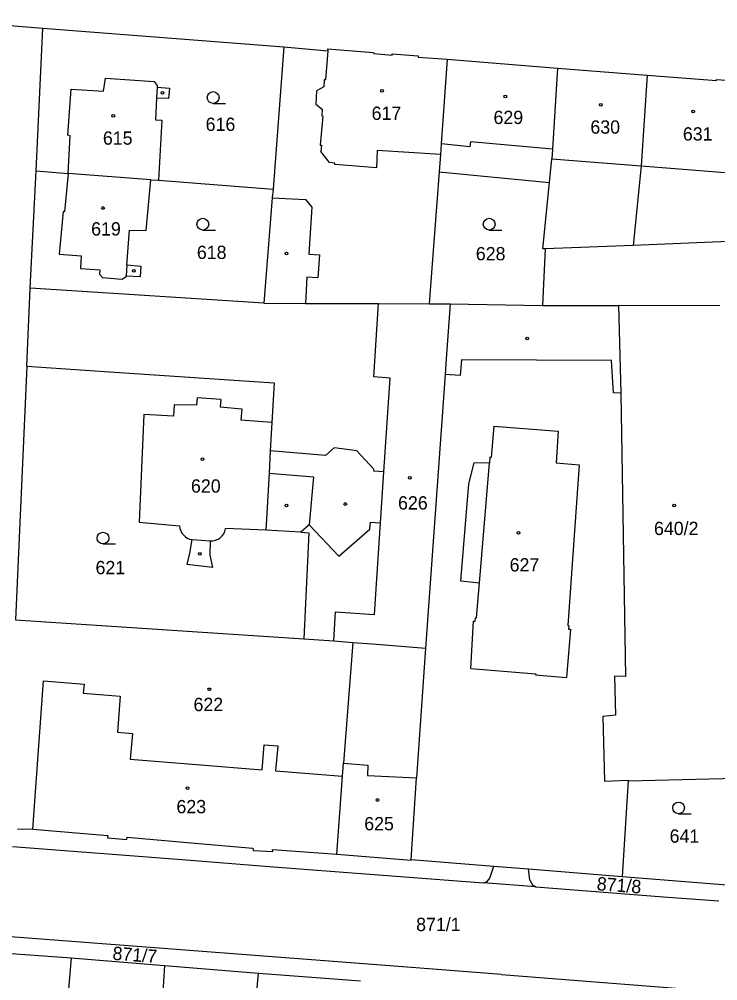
# Model space of a CAD drawing. Extents: x -755819 to -753140, y -1169796 to -1166000.
# Drawn here: x -755315.7 to -755226.4, y -1166822.8 to -1166699.9 of the extents above; entities that cross this region are included whole.
import ezdxf

# ---------------------------------------------------------------- set-up
doc = ezdxf.new("R2010")
doc.units = 0
for name, color, linetype in [('Vrstva 1', 7, 'Continuous'), ('Vrstva 18', 7, 'Continuous'), ('Vrstva 19', 7, 'Continuous'), ('Vrstva 25', 7, 'Continuous'), ('Vrstva 4', 7, 'Continuous')]:
    doc.layers.add(name, color=color, linetype=linetype)

msp = doc.modelspace()

# ---------------------------------------------------------------- linework, layer by layer
at = {"layer": 'Vrstva 1'}
for p, q in [((-755326.58, -1166699.92), (-755312.69, -1166701.08)), ((-755313.53, -1166719.32), (-755312.69, -1166701.08)), ((-755312.69, -1166701.08), (-755281.9, -1166703.44)), ((-755281.9, -1166703.44), (-755283.27, -1166721.63)), ((-755281.9, -1166703.44), (-755276.27, -1166703.96)), ((-755276.29, -1166703.71), (-755276.27, -1166703.96)), ((-755276.29, -1166703.71), (-755270.41, -1166704.17)), ((-755270.41, -1166704.17), (-755270.4, -1166704.32)), ((-755270.4, -1166704.32), (-755268.05, -1166704.5)), ((-755268.05, -1166704.5), (-755268.05, -1166704.34)), ((-755268.05, -1166704.34), (-755264.71, -1166704.6)), ((-755264.71, -1166704.6), (-755264.71, -1166704.76)), ((-755264.71, -1166704.76), (-755261, -1166705.04)), ((-755261, -1166705.04), (-755261.77, -1166715.83)), ((-755261, -1166705.04), (-755246.93, -1166706.18)), ((-755246.93, -1166706.18), (-755247.56, -1166716.54)), ((-755246.93, -1166706.18), (-755235.46, -1166707.07)), ((-755304.95, -1166709.12), (-755304.69, -1166707.44)), ((-755304.69, -1166707.44), (-755298.45, -1166707.9)), ((-755235.46, -1166707.07), (-755236.23, -1166718.65)), ((-755235.46, -1166707.07), (-755226.6, -1166707.76)), ((-755226.6, -1166707.76), (-755226.58, -1166707.63)), ((-755226.58, -1166707.63), (-755223.5, -1166707.86)), ((-755309.47, -1166714.75), (-755309.06, -1166708.85)), ((-755309.06, -1166708.85), (-755304.95, -1166709.12)), ((-755298.45, -1166707.9), (-755298.07, -1166708.39)), ((-755298.07, -1166708.39), (-755298.08, -1166708.6)), ((-755298.08, -1166708.6), (-755296.5, -1166708.74)), ((-755296.5, -1166708.74), (-755296.61, -1166710.06)), ((-755298.15, -1166709.99), (-755298.29, -1166712.77)), ((-755296.61, -1166710.06), (-755298.15, -1166709.99)), ((-755298.29, -1166712.77), (-755297.48, -1166712.81)), ((-755297.48, -1166712.81), (-755297.92, -1166720.51)), ((-755309.19, -1166714.81), (-755309.47, -1166714.75)), ((-755309.46, -1166719.63), (-755309.19, -1166714.81)), ((-755261.77, -1166715.83), (-755261.87, -1166717.23)), ((-755261.87, -1166717.23), (-755262.04, -1166719.42)), ((-755247.56, -1166716.54), (-755247.63, -1166717.78)), ((-755247.93, -1166720.8), (-755247.63, -1166717.78)), ((-755236.23, -1166718.65), (-755237.23, -1166728.83)), ((-755314.3, -1166734.32), (-755313.53, -1166719.32)), ((-755313.53, -1166719.32), (-755309.46, -1166719.63)), ((-755309.46, -1166719.63), (-755309.91, -1166724.53)), ((-755298.9, -1166720.44), (-755309.46, -1166719.63)), ((-755262.04, -1166719.42), (-755262.93, -1166731.17)), ((-755262.04, -1166719.42), (-755247.93, -1166720.8)), ((-755299.46, -1166726.93), (-755298.9, -1166720.44)), ((-755298.9, -1166720.44), (-755297.92, -1166720.51)), ((-755297.92, -1166720.51), (-755283.27, -1166721.63)), ((-755248.78, -1166729.28), (-755247.93, -1166720.8)), ((-755283.27, -1166721.63), (-755283.36, -1166722.75)), ((-755283.36, -1166722.75), (-755284.45, -1166736.23)), ((-755310.08, -1166724.52), (-755310.6, -1166729.97)), ((-755309.91, -1166724.53), (-755310.08, -1166724.52)), ((-755301.95, -1166731.35), (-755301.63, -1166726.89)), ((-755301.63, -1166726.89), (-755299.46, -1166726.93)), ((-755225.03, -1166728.35), (-755237.23, -1166728.83)), ((-755310.6, -1166729.97), (-755307.77, -1166730.17)), ((-755248.47, -1166729.27), (-755248.84, -1166736.5)), ((-755248.47, -1166729.27), (-755248.78, -1166729.28)), ((-755237.23, -1166728.83), (-755248.47, -1166729.27)), ((-755307.77, -1166730.17), (-755307.88, -1166731.8)), ((-755262.93, -1166731.17), (-755263.32, -1166736.3)), ((-755307.88, -1166731.8), (-755305.41, -1166731.94)), ((-755305.41, -1166731.94), (-755305.45, -1166732.52)), ((-755300.1, -1166731.51), (-755301.95, -1166731.35)), ((-755300.19, -1166732.82), (-755300.1, -1166731.51)), ((-755305.45, -1166732.52), (-755305.05, -1166732.93)), ((-755305.05, -1166732.93), (-755302.6, -1166733.16)), ((-755302.6, -1166733.16), (-755302.05, -1166732.83)), ((-755302.05, -1166732.83), (-755302.04, -1166732.72)), ((-755302.04, -1166732.72), (-755300.19, -1166732.82)), ((-755314.74, -1166744.26), (-755314.3, -1166734.32)), ((-755284.45, -1166736.23), (-755314.3, -1166734.32)), ((-755284.45, -1166736.23), (-755279.12, -1166736.25)), ((-755279.12, -1166736.25), (-755269.77, -1166736.28)), ((-755269.77, -1166736.28), (-755263.32, -1166736.3)), ((-755263.32, -1166736.3), (-755260.63, -1166736.31)), ((-755260.63, -1166736.31), (-755261.13, -1166743.32)), ((-755260.63, -1166736.31), (-755248.84, -1166736.5)), ((-755248.84, -1166736.5), (-755239.12, -1166736.52)), ((-755239.12, -1166736.52), (-755238.8, -1166747.71)), ((-755226.17, -1166736.54), (-755239.12, -1166736.52)), ((-755261.13, -1166743.32), (-755261.28, -1166745.34)), ((-755314.74, -1166744.26), (-755316.17, -1166776.7)), ((-755314.74, -1166744.26), (-755304.17, -1166744.98)), ((-755304.17, -1166744.98), (-755283.14, -1166746.4)), ((-755261.28, -1166745.34), (-755263.79, -1166780.31)), ((-755283.14, -1166746.4), (-755283.42, -1166751.47)), ((-755292.96, -1166748.34), (-755293.03, -1166749.24)), ((-755289.95, -1166748.55), (-755292.96, -1166748.34)), ((-755238.8, -1166747.71), (-755238.22, -1166783.93)), ((-755295.91, -1166749.22), (-755295.98, -1166750.67)), ((-755293.03, -1166749.24), (-755295.91, -1166749.22)), ((-755289.95, -1166748.55), (-755290.03, -1166749.47)), ((-755290.03, -1166749.47), (-755287.24, -1166749.72)), ((-755299.77, -1166750.46), (-755300.37, -1166764.21)), ((-755295.98, -1166750.67), (-755299.77, -1166750.46)), ((-755287.24, -1166749.72), (-755287.37, -1166751.18)), ((-755283.42, -1166751.47), (-755287.37, -1166751.18)), ((-755283.42, -1166751.47), (-755283.62, -1166755.1)), ((-755283.62, -1166755.1), (-755283.78, -1166757.97)), ((-755283.78, -1166757.97), (-755284.17, -1166765.23)), ((-755300.37, -1166764.21), (-755295.2, -1166764.7)), ((-755284.17, -1166765.23), (-755289.35, -1166765.02)), ((-755279.7, -1166765.51), (-755284.17, -1166765.23)), ((-755279.7, -1166765.51), (-755278.71, -1166765.57)), ((-755278.71, -1166765.57), (-755279.32, -1166779.15)), ((-755293.89, -1166768.19), (-755293.61, -1166766.44)), ((-755291.31, -1166766.6), (-755291.36, -1166768.43)), ((-755294.23, -1166769.63), (-755293.89, -1166768.19)), ((-755291.36, -1166768.43), (-755291.01, -1166770.02)), ((-755291.01, -1166770.02), (-755294.23, -1166769.63)), ((-755316.17, -1166776.7), (-755279.32, -1166779.15)), ((-755279.32, -1166779.15), (-755275.51, -1166779.38)), ((-755275.51, -1166779.38), (-755273.05, -1166779.58)), ((-755273.05, -1166779.58), (-755274.26, -1166795.03)), ((-755273.05, -1166779.58), (-755270.55, -1166779.77)), ((-755270.55, -1166779.77), (-755263.79, -1166780.31)), ((-755263.79, -1166780.31), (-755264.91, -1166796.88)), ((-755238.22, -1166783.93), (-755239.61, -1166783.92)), ((-755239.61, -1166783.92), (-755239.52, -1166788.88)), ((-755313.98, -1166803.48), (-755312.59, -1166784.52)), ((-755312.59, -1166784.52), (-755307.42, -1166784.92)), ((-755307.42, -1166784.92), (-755307.51, -1166786.09)), ((-755307.51, -1166786.09), (-755302.81, -1166786.44)), ((-755302.81, -1166786.44), (-755303.15, -1166791.07)), ((-755239.52, -1166788.88), (-755241.11, -1166789.04)), ((-755241.11, -1166789.04), (-755240.89, -1166797.32)), ((-755303.15, -1166791.07), (-755301.23, -1166791.25)), ((-755301.23, -1166791.25), (-755301.53, -1166794.51)), ((-755284.65, -1166795.89), (-755284.39, -1166792.66)), ((-755284.39, -1166792.66), (-755282.65, -1166792.81)), ((-755282.65, -1166792.81), (-755282.93, -1166796.01)), ((-755301.53, -1166794.51), (-755293.03, -1166795.21)), ((-755274.39, -1166796.7), (-755274.26, -1166795.03)), ((-755293.03, -1166795.21), (-755284.65, -1166795.89)), ((-755282.93, -1166796.01), (-755274.39, -1166796.7)), ((-755275.13, -1166806.67), (-755274.39, -1166796.7)), ((-755265.6, -1166807.32), (-755264.91, -1166796.88)), ((-755240.89, -1166797.32), (-755237.9, -1166797.21)), ((-755237.9, -1166797.27), (-755238.64, -1166809.53)), ((-755237.9, -1166797.27), (-755224.07, -1166796.96)), ((-755237.9, -1166797.21), (-755237.9, -1166797.27)), ((-755315.93, -1166803.43), (-755313.98, -1166803.48)), ((-755313.98, -1166803.48), (-755304.38, -1166804.29)), ((-755304.38, -1166804.29), (-755304.41, -1166804.59)), ((-755304.41, -1166804.59), (-755301.93, -1166804.8)), ((-755301.93, -1166804.8), (-755301.91, -1166804.5)), ((-755301.91, -1166804.5), (-755293.73, -1166805.19)), ((-755316.57, -1166805.67), (-755294.38, -1166807.4)), ((-755293.73, -1166805.19), (-755285.84, -1166805.91)), ((-755285.84, -1166805.91), (-755285.82, -1166806.17)), ((-755285.82, -1166806.17), (-755283.28, -1166806.31)), ((-755283.28, -1166806.31), (-755283.32, -1166806.05)), ((-755283.32, -1166806.05), (-755275.13, -1166806.67)), ((-755294.38, -1166807.4), (-755283.74, -1166808.22)), ((-755275.13, -1166806.67), (-755265.63, -1166807.44)), ((-755265.63, -1166807.44), (-755265.6, -1166807.32)), ((-755265.6, -1166807.32), (-755255.03, -1166808.19)), ((-755283.74, -1166808.22), (-755265.88, -1166809.6)), ((-755255.03, -1166808.19), (-755250.61, -1166808.55)), ((-755250.61, -1166808.55), (-755238.64, -1166809.53)), ((-755265.88, -1166809.6), (-755256.37, -1166810.33)), ((-755238.64, -1166809.53), (-755224.2, -1166810.67)), ((-755249.66, -1166810.82), (-755256.37, -1166810.33)), ((-755249.66, -1166810.82), (-755233.38, -1166812.12)), ((-755233.38, -1166812.12), (-755226.28, -1166812.63)), ((-755295.03, -1166818.88), (-755326.51, -1166816.47)), ((-755321.14, -1166819.02), (-755309.08, -1166819.92)), ((-755266.69, -1166821.08), (-755295.03, -1166818.88)), ((-755309.08, -1166819.92), (-755309.5, -1166824.96)), ((-755309.08, -1166819.92), (-755297.13, -1166820.89)), ((-755297.13, -1166820.89), (-755297.44, -1166825.78)), ((-755297.13, -1166820.89), (-755285.14, -1166821.85)), ((-755285.59, -1166826.82), (-755285.14, -1166821.85)), ((-755285.14, -1166821.85), (-755272.07, -1166822.87)), ((-755254.06, -1166822.06), (-755266.69, -1166821.08)), ((-755254.06, -1166822.06), (-755222.69, -1166824.52))]:
    msp.add_line(p, q, dxfattribs=at)
for centre, radius, start, end in [((-755293.32, -1166764.58), 1.89, 183.7691, 261.0726), ((-755291.16, -1166764.78), 1.83, 265.2733, 352.4729)]:
    msp.add_arc(centre, radius, start, end, dxfattribs=at)
at = {"layer": 'Vrstva 25'}
for p, q in [((-755290.92, -1166710.68), (-755289.32, -1166710.68)), ((-755292.24, -1166726.87), (-755290.64, -1166726.87)), ((-755255.64, -1166726.87), (-755254.04, -1166726.87)), ((-755305, -1166767), (-755303.4, -1166767)), ((-755231.44, -1166801.49), (-755229.84, -1166801.49))]:
    msp.add_line(p, q, dxfattribs=at)
msp.add_lwpolyline([(-755291.32, -1166785.42), (-755291.23, -1166785.57), (-755291.32, -1166785.72), (-755291.5, -1166785.72), (-755291.59, -1166785.57), (-755291.5, -1166785.42)], close=True, dxfattribs=at)
for centre, radius in [((-755269.34, -1166709.09), 0.175), ((-755297.39, -1166709.33), 0.175), ((-755290.92, -1166709.93), 0.75), ((-755253.58, -1166709.8), 0.175), ((-755241.38, -1166710.85), 0.175), ((-755303.68, -1166712.26), 0.175), ((-755229.56, -1166711.73), 0.175), ((-755305, -1166724.05), 0.175), ((-755292.24, -1166726.12), 0.75), ((-755255.64, -1166726.12), 0.75), ((-755281.54, -1166729.86), 0.175), ((-755301.07, -1166732.09), 0.175), ((-755250.78, -1166740.75), 0.175), ((-755292.27, -1166756.17), 0.175), ((-755265.78, -1166758.55), 0.175), ((-755281.54, -1166762.07), 0.175), ((-755274.03, -1166761.89), 0.175), ((-755232, -1166762.07), 0.175), ((-755305, -1166766.25), 0.75), ((-755251.89, -1166765.59), 0.175), ((-755292.62, -1166768.28), 0.175), ((-755294.21, -1166798.23), 0.175), ((-755269.91, -1166799.73), 0.175), ((-755231.44, -1166800.74), 0.75)]:
    msp.add_circle(centre, radius, dxfattribs=at)
at = {"layer": 'Vrstva 4'}
for p, q in [((-755276.27, -1166703.96), (-755276.55, -1166707.67)), ((-755276.71, -1166707.66), (-755276.77, -1166708.56)), ((-755276.55, -1166707.67), (-755276.71, -1166707.66)), ((-755298.08, -1166708.6), (-755298.15, -1166709.99)), ((-755277.73, -1166709.06), (-755277.8, -1166710.78)), ((-755276.77, -1166708.56), (-755277.73, -1166709.06)), ((-755277.8, -1166710.78), (-755276.98, -1166711.41)), ((-755276.98, -1166711.41), (-755277.04, -1166712.29)), ((-755276.91, -1166712.3), (-755277.24, -1166716)), ((-755277.04, -1166712.29), (-755276.91, -1166712.3)), ((-755277.24, -1166716), (-755277.07, -1166716.01)), ((-755277.07, -1166716.01), (-755277.14, -1166716.83)), ((-755258.1, -1166716.24), (-755261.77, -1166715.83)), ((-755258.04, -1166715.6), (-755258.1, -1166716.24)), ((-755247.56, -1166716.54), (-755258.04, -1166715.6)), ((-755276.07, -1166718.23), (-755277.14, -1166716.83)), ((-755269.95, -1166716.7), (-755270.04, -1166718.91)), ((-755261.87, -1166717.23), (-755269.95, -1166716.7)), ((-755275.35, -1166718.3), (-755276.07, -1166718.23)), ((-755275.36, -1166718.49), (-755275.35, -1166718.3)), ((-755270.04, -1166718.91), (-755275.36, -1166718.49)), ((-755247.63, -1166717.78), (-755236.23, -1166718.65)), ((-755236.23, -1166718.65), (-755224.4, -1166719.6)), ((-755283.36, -1166722.75), (-755279.12, -1166722.95)), ((-755279.12, -1166722.95), (-755278.29, -1166723.94)), ((-755278.29, -1166723.94), (-755278.71, -1166729.95)), ((-755278.71, -1166729.95), (-755277.34, -1166730.05)), ((-755277.34, -1166730.05), (-755277.55, -1166732.98)), ((-755301.95, -1166731.35), (-755302.04, -1166732.72)), ((-755278.93, -1166732.88), (-755279.12, -1166736.25)), ((-755277.55, -1166732.98), (-755278.93, -1166732.88)), ((-755270.37, -1166745.65), (-755269.77, -1166736.28)), ((-755259.19, -1166743.46), (-755259.34, -1166745.48)), ((-755239.99, -1166743.54), (-755259.19, -1166743.46)), ((-755239.77, -1166747.66), (-755239.99, -1166743.54)), ((-755268.29, -1166745.79), (-755270.37, -1166745.65)), ((-755269.09, -1166757.79), (-755268.29, -1166745.79)), ((-755259.34, -1166745.48), (-755261.28, -1166745.34)), ((-755238.8, -1166747.71), (-755239.77, -1166747.66)), ((-755255.06, -1166751.95), (-755255.37, -1166755.94)), ((-755255.06, -1166751.95), (-755246.82, -1166752.58)), ((-755246.82, -1166752.58), (-755247.08, -1166756.65)), ((-755276.56, -1166755.69), (-755283.62, -1166755.1)), ((-755275.44, -1166754.73), (-755276.56, -1166755.69)), ((-755272.55, -1166755.09), (-755275.44, -1166754.73)), ((-755270.38, -1166757.46), (-755272.55, -1166755.09)), ((-755257.61, -1166756.63), (-755258.28, -1166759.33)), ((-755255.61, -1166756.67), (-755257.61, -1166756.63)), ((-755256.88, -1166771.97), (-755255.61, -1166756.67)), ((-755255.55, -1166755.92), (-755255.61, -1166756.67)), ((-755255.37, -1166755.94), (-755255.55, -1166755.92)), ((-755247.08, -1166756.65), (-755244.15, -1166756.9)), ((-755244.15, -1166756.9), (-755245.61, -1166777.44)), ((-755283.78, -1166757.97), (-755278.09, -1166758.41)), ((-755270.39, -1166757.71), (-755270.38, -1166757.46)), ((-755269.09, -1166757.79), (-755270.39, -1166757.71)), ((-755269.52, -1166764.31), (-755269.09, -1166757.79)), ((-755278.09, -1166758.41), (-755278.64, -1166764.57)), ((-755258.28, -1166759.33), (-755259.29, -1166771.71)), ((-755270.89, -1166765.13), (-755270.83, -1166764.22)), ((-755270.83, -1166764.22), (-755269.52, -1166764.31)), ((-755270.3, -1166776.02), (-755269.52, -1166764.31)), ((-755278.64, -1166764.57), (-755279.7, -1166765.51)), ((-755278.64, -1166764.57), (-755274.87, -1166768.58)), ((-755274.87, -1166768.58), (-755270.89, -1166765.13)), ((-755293.61, -1166766.44), (-755291.31, -1166766.6)), ((-755259.29, -1166771.71), (-755256.88, -1166771.97)), ((-755257.25, -1166776.45), (-755256.88, -1166771.97)), ((-755275.51, -1166779.38), (-755275.3, -1166775.69)), ((-755275.3, -1166775.69), (-755270.3, -1166776.02)), ((-755257.42, -1166776.88), (-755257.4, -1166776.44)), ((-755257.4, -1166776.44), (-755257.25, -1166776.45)), ((-755257.99, -1166782.94), (-755257.63, -1166776.86)), ((-755257.63, -1166776.86), (-755257.42, -1166776.88)), ((-755245.27, -1166777.9), (-755245.75, -1166784.07)), ((-755245.61, -1166777.44), (-755245.47, -1166777.45)), ((-755245.47, -1166777.45), (-755245.5, -1166777.88)), ((-755245.5, -1166777.88), (-755245.27, -1166777.9)), ((-755257.99, -1166782.94), (-755249.7, -1166783.61)), ((-755249.7, -1166783.61), (-755249.72, -1166783.75)), ((-755249.72, -1166783.75), (-755245.75, -1166784.07)), ((-755274.26, -1166795.03), (-755271.13, -1166795.29)), ((-755271.13, -1166795.29), (-755271.18, -1166796.62)), ((-755271.18, -1166796.62), (-755264.91, -1166796.88)), ((-755255.54, -1166809.72), (-755255.08, -1166808.33)), ((-755255.08, -1166808.33), (-755255.03, -1166808.19)), ((-755250.44, -1166809.98), (-755250.61, -1166808.55)), ((-755255.91, -1166810.16), (-755255.54, -1166809.72)), ((-755256.37, -1166810.33), (-755255.91, -1166810.16)), ((-755250.44, -1166809.98), (-755250.12, -1166810.57)), ((-755250.12, -1166810.57), (-755249.66, -1166810.82))]:
    msp.add_line(p, q, dxfattribs=at)

# ---------------------------------------------------------------- texts
at = {"layer": 'Vrstva 18'}
for s, p in [('616', (-755291.88, -1166714.2)), ('618', (-755293, -1166730.57)), ('628', (-755257.35, -1166730.74)), ('621', (-755305.95, -1166770.87)), ('641', (-755232.58, -1166805.19)), ('871/1', (-755264.98, -1166816.49))]:
    msp.add_text(s, height=1.7, dxfattribs=at).set_placement(p)
for s, p in [('871/8', (-755241.94, -1166811.25)), ('871/7', (-755303.83, -1166820.15))]:
    msp.add_text(s, height=1.7, rotation=355.5203, dxfattribs=at).set_placement(p)
at = {"layer": 'Vrstva 19'}
for s, p in [('617', (-755270.67, -1166712.79)), ('629', (-755255.09, -1166713.32)), ('630', (-755242.71, -1166714.55)), ('631', (-755230.89, -1166715.43)), ('615', (-755305.01, -1166715.96)), ('619', (-755306.51, -1166727.57)), ('620', (-755293.75, -1166760.44)), ('626', (-755267.29, -1166762.6)), ('640/2', (-755234.58, -1166765.86)), ('627', (-755253.03, -1166770.52)), ('622', (-755293.43, -1166788.37)), ('623', (-755295.61, -1166801.43)), ('625', (-755271.61, -1166803.61))]:
    msp.add_text(s, height=1.7, dxfattribs=at).set_placement(p)

doc.saveas('drawing.dxf')
